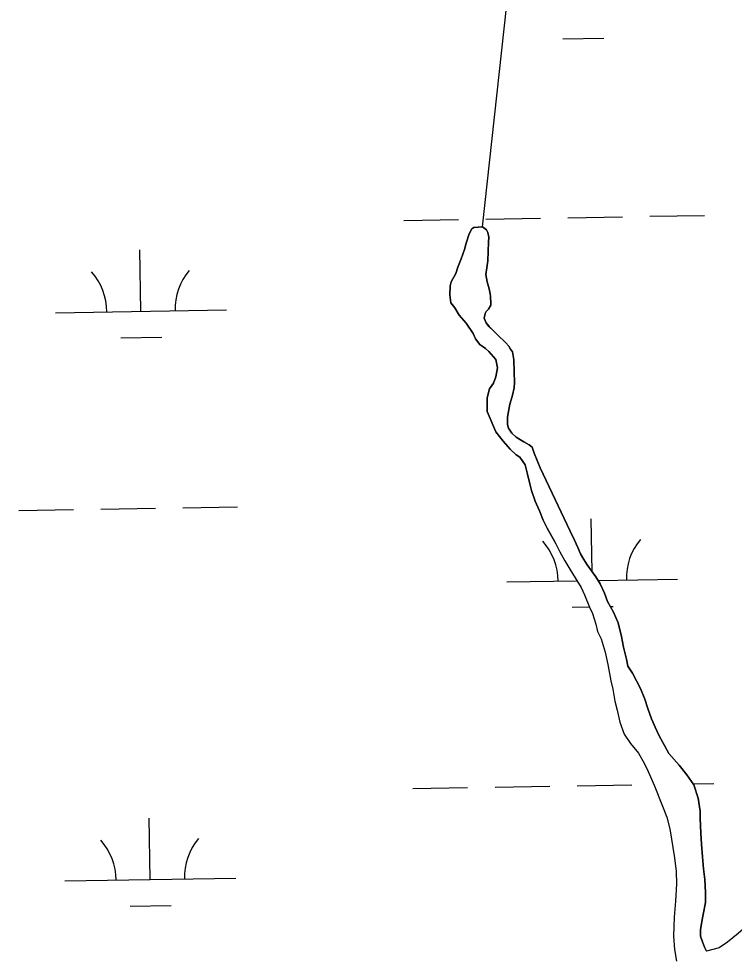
# Model space of a CAD drawing. Extents: x 3855477 to 3893699, y 299188 to 325115.
# Drawn here: x 3864124 to 3864543, y 306401 to 306950 of the extents above; entities that cross this region are included whole.
import ezdxf

# ---------------------------------------------------------------- set-up
doc = ezdxf.new("R2010")
doc.units = 0
doc.layers.add('V-TOPO-SHOR', color=7, linetype='Continuous')
doc.layers.add('V-WETL-SWMP', color=7, linetype='Continuous')

msp = doc.modelspace()

# ---------------------------------------------------------------- linework, layer by layer
at = {"layer": 'V-TOPO-SHOR'}
for points in [[(3864395.45, 306827.78), (3864416.46, 307020.54), (3864371.1, 307096.14), (3864310.62, 307141.49), (3864250.15, 307186.85), (3864219.91, 307277.57), (3864219.91, 307338.04), (3864219.91, 307383.4), (3864310.62, 307534.59), (3864386.22, 307670.66), (3864431.57, 307761.37)], [(3864438.26, 306642.24), (3864437.53, 306643.71), (3864435.95, 306646.48), (3864433.17, 306651.44), (3864430.8, 306656.01), (3864428.62, 306661.56), (3864426.25, 306667.11), (3864424.07, 306673.46), (3864423.08, 306677.23), (3864421.7, 306682.98), (3864420.31, 306688.54), (3864417.14, 306692.9), (3864415.16, 306694.29), (3864411.6, 306697.67), (3864407.44, 306702.23), (3864403.08, 306707.79), (3864398.13, 306719.69), (3864398.14, 306727.62), (3864399.53, 306732.98), (3864401.71, 306736.35), (3864403.1, 306739.92), (3864404.1, 306745.27), (3864403.11, 306750.03), (3864399.15, 306754.79), (3864397.17, 306756.58), (3864393.8, 306758.96), (3864391.23, 306762.14), (3864389.84, 306765.31), (3864385.88, 306771.46), (3864381.72, 306776.03), (3864379.14, 306780.39), (3864376.77, 306783.37), (3864376.17, 306787.93), (3864376.38, 306793.28), (3864376.98, 306795.66), (3864379.75, 306800.42), (3864380.95, 306804.19), (3864382.94, 306808.95), (3864384.92, 306814.5), (3864385.72, 306818.26), (3864387.51, 306823.61), (3864389.1, 306826.59), (3864390.29, 306827.38), (3864392.87, 306827.58), (3864395.45, 306827.78), (3864397.62, 306825.99), (3864398.42, 306824.4), (3864399.01, 306821.82), (3864398.81, 306818.85), (3864398.61, 306813.29), (3864398.4, 306807.94), (3864397.81, 306803.78), (3864397.41, 306799.81), (3864398.19, 306795.65), (3864399.18, 306791.48), (3864399.77, 306788.5), (3864399.97, 306786.92), (3864400.17, 306782.95), (3864400.17, 306781.96), (3864398.78, 306779.58), (3864397.58, 306778.2), (3864396.99, 306777.01), (3864396.39, 306774.23), (3864397.58, 306771.65), (3864399.17, 306769.47), (3864401.94, 306766.69), (3864404.12, 306764.51), (3864409.07, 306759.94), (3864410.85, 306757.95), (3864411.84, 306756.17), (3864412.83, 306754.58), (3864413.62, 306749.82), (3864413.82, 306742.88), (3864414.01, 306736.73), (3864413.81, 306733.56), (3864413.01, 306729.2), (3864412.22, 306726.42), (3864411.42, 306724.04), (3864410.62, 306719.68), (3864410.03, 306716.31), (3864410.02, 306712.15), (3864410.62, 306709.96), (3864412.6, 306706.99), (3864414.97, 306704.61), (3864416.56, 306703.61), (3864419.53, 306701.83), (3864422.71, 306700.24), (3864424.49, 306698.85), (3864425.67, 306695.28)], [(3864425.67, 306695.28), (3864429.04, 306686.74), (3864446.66, 306649.65), (3864449.23, 306644.29), (3864451.21, 306640.12), (3864452.79, 306636.35), (3864454.58, 306632.98), (3864456.55, 306629.81), (3864461.71, 306622.86), (3864464.28, 306618.7), (3864466.66, 306613.34), (3864468.44, 306608.38), (3864472, 306602.23), (3864474.77, 306595.88), (3864476.75, 306587.95), (3864477.93, 306581.8), (3864479.71, 306574.66), (3864480.5, 306570.49), (3864483.08, 306566.52), (3864487.83, 306557.6), (3864490.4, 306551.25), (3864492.18, 306545.89), (3864494.16, 306539.74), (3864496.33, 306534.78), (3864498.71, 306529.82), (3864501.88, 306524.07), (3864504.45, 306519.51), (3864510.4, 306512.56), (3864514.95, 306507), (3864519.11, 306501.05), (3864521.49, 306493.31), (3864522.67, 306485.78), (3864522.67, 306481.61), (3864523.06, 306472.89), (3864523.45, 306466.34), (3864524.04, 306459), (3864524.62, 306451.86), (3864525.41, 306445.72), (3864525.8, 306438.18), (3864525.8, 306432.23), (3864524.4, 306425.29), (3864523.61, 306421.13), (3864523.01, 306416.17), (3864523, 306412.6), (3864524.19, 306409.23), (3864525.18, 306406.05), (3864526.37, 306403.67)], [(3864701.69, 306652.48), (3864691.17, 306640.99), (3864684.02, 306627.91), (3864675.88, 306614.83), (3864638.95, 306561.12), (3864616.7, 306519.09), (3864589.29, 306474.1), (3864582.14, 306463), (3864576.58, 306456.26), (3864571.23, 306449.33), (3864566.06, 306440.01), (3864560.9, 306431.49), (3864556.53, 306425.74), (3864551.37, 306419.79), (3864545.02, 306414.05), (3864538.67, 306409.1), (3864533.91, 306405.73), (3864526.37, 306403.67)], [(3864438.26, 306642.24), (3864440.64, 306637.48), (3864443.61, 306632.32), (3864446.38, 306627.35), (3864449.55, 306622.2), (3864453.12, 306616.64), (3864455.09, 306612.28), (3864458.06, 306605.14), (3864459.65, 306601.37), (3864461.62, 306595.22), (3864462.61, 306590.85), (3864464.79, 306586.49), (3864467.16, 306578.75), (3864468.74, 306571.61), (3864470.52, 306562.09), (3864471.71, 306557.13), (3864472.89, 306550.19), (3864474.08, 306544.84), (3864475.66, 306537.89), (3864478.23, 306530.75), (3864481.99, 306525.39), (3864486.55, 306519.64), (3864489.91, 306513.89), (3864492.29, 306508.93), (3864495.85, 306500.99), (3864500.6, 306488.69), (3864503.17, 306482.14), (3864504.95, 306475.4), (3864507.71, 306458.34), (3864508.7, 306450.41), (3864508.89, 306443.07), (3864508.29, 306432.96), (3864507.49, 306423.64), (3864507.08, 306412.53), (3864507.67, 306404.8), (3864508.85, 306397.86)]]:
    msp.add_lwpolyline(points, dxfattribs=at)
at = {"layer": 'V-WETL-SWMP'}
for p, q in [((3864442.39, 306937.75), (3864466.39, 306938.14)), ((3864349.27, 306831.58), (3864381.26, 306832.1)), ((3864397.26, 306832.36), (3864429.26, 306832.88)), ((3864445.25, 306833.14), (3864477.25, 306833.67)), ((3864493.25, 306833.93), (3864525.24, 306834.45)), ((3864390.29, 306827.38), (3864389.1, 306826.59)), ((3864392.87, 306827.58), (3864390.29, 306827.38)), ((3864395.45, 306827.77), (3864392.87, 306827.58)), ((3864397.62, 306825.99), (3864395.45, 306827.77)), ((3864387.51, 306823.62), (3864385.72, 306818.26)), ((3864389.1, 306826.59), (3864387.51, 306823.62)), ((3864398.42, 306824.4), (3864397.62, 306825.99)), ((3864399.01, 306821.82), (3864398.42, 306824.4)), ((3864398.81, 306818.85), (3864399.01, 306821.82)), ((3864385.72, 306818.26), (3864384.92, 306814.5)), ((3864398.61, 306813.29), (3864398.81, 306818.85)), ((3864195.52, 306778.33), (3864194.94, 306814.32)), ((3864384.92, 306814.5), (3864382.94, 306808.95)), ((3864398.4, 306807.94), (3864398.61, 306813.29)), ((3864382.94, 306808.95), (3864380.95, 306804.19)), ((3864397.81, 306803.78), (3864398.4, 306807.94)), ((3864379.76, 306800.42), (3864376.98, 306795.66)), ((3864380.95, 306804.19), (3864379.76, 306800.42)), ((3864397.41, 306799.81), (3864397.81, 306803.78)), ((3864398.19, 306795.65), (3864397.41, 306799.81)), ((3864376.98, 306795.66), (3864376.38, 306793.28)), ((3864399.18, 306791.48), (3864398.19, 306795.65)), ((3864376.38, 306793.28), (3864376.18, 306787.93)), ((3864399.77, 306788.51), (3864399.18, 306791.48)), ((3864399.97, 306786.92), (3864399.77, 306788.51)), ((3864376.18, 306787.93), (3864376.77, 306783.37)), ((3864376.77, 306783.37), (3864379.14, 306780.39)), ((3864400.17, 306782.95), (3864399.97, 306786.92)), ((3864400.17, 306781.96), (3864400.17, 306782.95)), ((3864145.53, 306777.51), (3864245.52, 306779.14)), ((3864379.14, 306780.39), (3864381.72, 306776.03)), ((3864396.99, 306777.01), (3864397.58, 306778.19)), ((3864397.58, 306778.19), (3864398.78, 306779.58)), ((3864398.78, 306779.58), (3864400.17, 306781.96)), ((3864381.72, 306776.03), (3864385.88, 306771.46)), ((3864396.39, 306774.23), (3864396.99, 306777.01)), ((3864397.58, 306771.65), (3864396.39, 306774.23)), ((3864385.88, 306771.46), (3864389.84, 306765.31)), ((3864399.16, 306769.47), (3864397.58, 306771.65)), ((3864401.94, 306766.69), (3864399.16, 306769.47)), ((3864404.12, 306764.51), (3864401.94, 306766.69)), ((3864183.78, 306762.7), (3864207.77, 306763.09)), ((3864389.84, 306765.31), (3864391.23, 306762.14)), ((3864391.23, 306762.14), (3864393.8, 306758.96)), ((3864409.07, 306759.94), (3864404.12, 306764.51)), ((3864393.8, 306758.96), (3864397.17, 306756.58)), ((3864397.17, 306756.58), (3864399.15, 306754.79)), ((3864410.85, 306757.96), (3864409.07, 306759.94)), ((3864411.84, 306756.17), (3864410.85, 306757.96)), ((3864412.83, 306754.58), (3864411.84, 306756.17)), ((3864399.15, 306754.79), (3864403.11, 306750.03)), ((3864403.11, 306750.03), (3864404.1, 306745.27)), ((3864413.62, 306749.82), (3864412.83, 306754.58)), ((3864413.82, 306742.88), (3864413.62, 306749.82)), ((3864404.1, 306745.27), (3864403.1, 306739.92)), ((3864403.1, 306739.92), (3864401.71, 306736.35)), ((3864414.01, 306736.73), (3864413.82, 306742.88)), ((3864401.71, 306736.35), (3864399.53, 306732.98)), ((3864413.01, 306729.2), (3864413.81, 306733.56)), ((3864413.81, 306733.56), (3864414.01, 306736.73)), ((3864399.53, 306732.98), (3864398.14, 306727.62)), ((3864412.22, 306726.42), (3864413.01, 306729.2)), ((3864398.14, 306727.62), (3864398.13, 306719.69)), ((3864410.62, 306719.68), (3864411.42, 306724.04)), ((3864411.42, 306724.04), (3864412.22, 306726.42)), ((3864398.13, 306719.69), (3864403.08, 306707.79)), ((3864410.03, 306716.31), (3864410.62, 306719.68)), ((3864410.02, 306712.15), (3864410.03, 306716.31)), ((3864410.62, 306709.96), (3864410.02, 306712.15)), ((3864403.08, 306707.79), (3864407.44, 306702.23)), ((3864412.6, 306706.99), (3864410.62, 306709.96)), ((3864414.97, 306704.61), (3864412.6, 306706.99)), ((3864407.44, 306702.23), (3864411.6, 306697.67)), ((3864416.56, 306703.61), (3864414.97, 306704.61)), ((3864419.53, 306701.83), (3864416.56, 306703.61)), ((3864422.7, 306700.24), (3864419.53, 306701.83)), ((3864411.6, 306697.67), (3864415.16, 306694.29)), ((3864424.49, 306698.85), (3864422.7, 306700.24)), ((3864425.67, 306695.28), (3864424.49, 306698.85)), ((3864429.04, 306686.75), (3864425.67, 306695.28)), ((3864415.16, 306694.29), (3864417.15, 306692.9)), ((3864417.15, 306692.9), (3864420.31, 306688.54)), ((3864420.31, 306688.54), (3864421.7, 306682.98)), ((3864446.66, 306649.65), (3864429.04, 306686.75)), ((3864421.7, 306682.98), (3864423.08, 306677.23)), ((3864423.08, 306677.23), (3864424.07, 306673.46)), ((3864424.07, 306673.46), (3864426.25, 306667.12)), ((3864124, 306661.71), (3864156, 306662.24)), ((3864172, 306662.5), (3864203.99, 306663.02)), ((3864219.99, 306663.28), (3864251.99, 306663.8)), ((3864426.25, 306667.12), (3864428.62, 306661.56)), ((3864428.62, 306661.56), (3864430.8, 306656.01)), ((3864459.48, 306625.87), (3864458.97, 306656.74)), ((3864430.8, 306656.01), (3864433.17, 306651.44)), ((3864433.17, 306651.44), (3864435.95, 306646.48)), ((3864435.95, 306646.48), (3864437.53, 306643.71)), ((3864449.23, 306644.29), (3864446.66, 306649.65)), ((3864437.53, 306643.71), (3864438.26, 306642.24)), ((3864438.26, 306642.24), (3864440.64, 306637.48)), ((3864451.21, 306640.12), (3864449.23, 306644.29)), ((3864452.79, 306636.36), (3864451.21, 306640.12)), ((3864440.64, 306637.48), (3864443.61, 306632.32)), ((3864454.58, 306632.98), (3864452.79, 306636.36)), ((3864443.61, 306632.32), (3864446.38, 306627.36)), ((3864456.56, 306629.81), (3864454.58, 306632.98)), ((3864461.71, 306622.86), (3864456.56, 306629.81)), ((3864446.38, 306627.36), (3864449.55, 306622.2)), ((3864409.57, 306619.93), (3864450.58, 306620.6)), ((3864449.55, 306622.2), (3864453.12, 306616.64)), ((3864464.28, 306618.7), (3864461.71, 306622.86)), ((3864462.98, 306620.8), (3864509.55, 306621.56)), ((3864466.66, 306613.34), (3864464.28, 306618.7)), ((3864453.12, 306616.64), (3864455.09, 306612.28)), ((3864468.44, 306608.38), (3864466.66, 306613.34)), ((3864455.09, 306612.28), (3864458.06, 306605.14)), ((3864472, 306602.23), (3864468.44, 306608.38)), ((3864447.81, 306605.12), (3864458, 306605.29)), ((3864458.06, 306605.14), (3864459.65, 306601.37)), ((3864470.11, 306605.48), (3864471.81, 306605.51)), ((3864474.77, 306595.88), (3864472, 306602.23)), ((3864459.65, 306601.37), (3864461.62, 306595.22)), ((3864461.62, 306595.22), (3864462.61, 306590.85)), ((3864462.61, 306590.85), (3864464.79, 306586.49)), ((3864476.75, 306587.95), (3864474.77, 306595.88)), ((3864464.79, 306586.49), (3864467.16, 306578.75)), ((3864477.93, 306581.8), (3864476.75, 306587.95)), ((3864479.71, 306574.66), (3864477.93, 306581.8)), ((3864467.16, 306578.75), (3864468.74, 306571.61)), ((3864480.5, 306570.49), (3864479.71, 306574.66)), ((3864468.74, 306571.61), (3864470.52, 306562.09)), ((3864483.08, 306566.52), (3864480.5, 306570.49)), ((3864487.83, 306557.6), (3864483.08, 306566.52)), ((3864470.52, 306562.09), (3864471.71, 306557.13)), ((3864471.71, 306557.13), (3864472.89, 306550.19)), ((3864490.4, 306551.25), (3864487.83, 306557.6)), ((3864472.89, 306550.19), (3864474.08, 306544.84)), ((3864492.18, 306545.89), (3864490.4, 306551.25)), ((3864474.08, 306544.84), (3864475.66, 306537.89)), ((3864494.16, 306539.74), (3864492.18, 306545.89)), ((3864475.66, 306537.89), (3864478.23, 306530.75)), ((3864496.34, 306534.78), (3864494.16, 306539.74)), ((3864478.23, 306530.75), (3864481.99, 306525.39)), ((3864498.71, 306529.82), (3864496.34, 306534.78)), ((3864481.99, 306525.39), (3864486.55, 306519.64)), ((3864501.88, 306524.07), (3864498.71, 306529.82)), ((3864486.55, 306519.64), (3864489.91, 306513.89)), ((3864504.45, 306519.51), (3864501.88, 306524.07)), ((3864510.4, 306512.56), (3864504.45, 306519.51)), ((3864489.91, 306513.89), (3864492.29, 306508.93)), ((3864492.29, 306508.93), (3864495.85, 306500.99)), ((3864514.95, 306507), (3864510.4, 306512.56)), ((3864519.11, 306501.05), (3864514.95, 306507)), ((3864354.69, 306498.95), (3864386.68, 306499.47)), ((3864402.68, 306499.73), (3864434.68, 306500.25)), ((3864450.67, 306500.51), (3864482.67, 306501.03)), ((3864495.85, 306500.99), (3864500.6, 306488.69)), ((3864518.71, 306501.62), (3864530.66, 306501.82)), ((3864521.49, 306493.31), (3864519.11, 306501.05)), ((3864522.67, 306485.78), (3864521.49, 306493.31)), ((3864500.6, 306488.69), (3864503.17, 306482.14)), ((3864200.94, 306445.7), (3864200.36, 306481.69)), ((3864503.17, 306482.14), (3864504.95, 306475.4)), ((3864522.67, 306481.61), (3864522.67, 306485.78)), ((3864523.06, 306472.89), (3864522.67, 306481.61)), ((3864504.95, 306475.4), (3864507.71, 306458.34)), ((3864523.45, 306466.34), (3864523.06, 306472.89)), ((3864524.04, 306459), (3864523.45, 306466.34)), ((3864524.62, 306451.87), (3864524.04, 306459)), ((3864507.71, 306458.34), (3864508.7, 306450.41)), ((3864508.7, 306450.41), (3864508.89, 306443.07)), ((3864525.41, 306445.72), (3864524.62, 306451.87)), ((3864150.95, 306444.88), (3864250.94, 306446.51)), ((3864508.89, 306443.07), (3864508.29, 306432.96)), ((3864525.8, 306438.18), (3864525.41, 306445.72)), ((3864525.8, 306432.23), (3864525.8, 306438.18)), ((3864508.29, 306432.96), (3864507.49, 306423.64)), ((3864524.4, 306425.29), (3864525.8, 306432.23)), ((3864189.19, 306430.07), (3864213.19, 306430.46)), ((3864507.49, 306423.64), (3864507.08, 306412.53)), ((3864523.01, 306416.17), (3864523.61, 306421.13)), ((3864523.61, 306421.13), (3864524.4, 306425.29)), ((3864523, 306412.6), (3864523.01, 306416.17)), ((3864507.08, 306412.53), (3864507.67, 306404.8)), ((3864524.19, 306409.23), (3864523, 306412.6)), ((3864545.02, 306414.05), (3864538.67, 306409.1)), ((3864507.67, 306404.8), (3864508.85, 306397.86)), ((3864525.18, 306406.05), (3864524.19, 306409.23)), ((3864526.37, 306403.67), (3864525.18, 306406.05)), ((3864533.91, 306405.73), (3864526.37, 306403.67)), ((3864538.67, 306409.1), (3864533.91, 306405.73))]:
    msp.add_line(p, q, dxfattribs=at)
for centre, start, end in [((3864140.28, 306777.9), 0.1615, 41.7052), ((3864250.75, 306779.7), 140.1615, 181.7052), ((3864404.32, 306620.32), 0.1615, 41.7052), ((3864514.79, 306622.12), 140.1615, 181.7052), ((3864145.7, 306445.27), 0.1615, 41.7052), ((3864256.17, 306447.07), 140.1615, 181.7052)]:
    msp.add_arc(centre, 35.25, start, end, dxfattribs=at)

doc.saveas('drawing.dxf')
